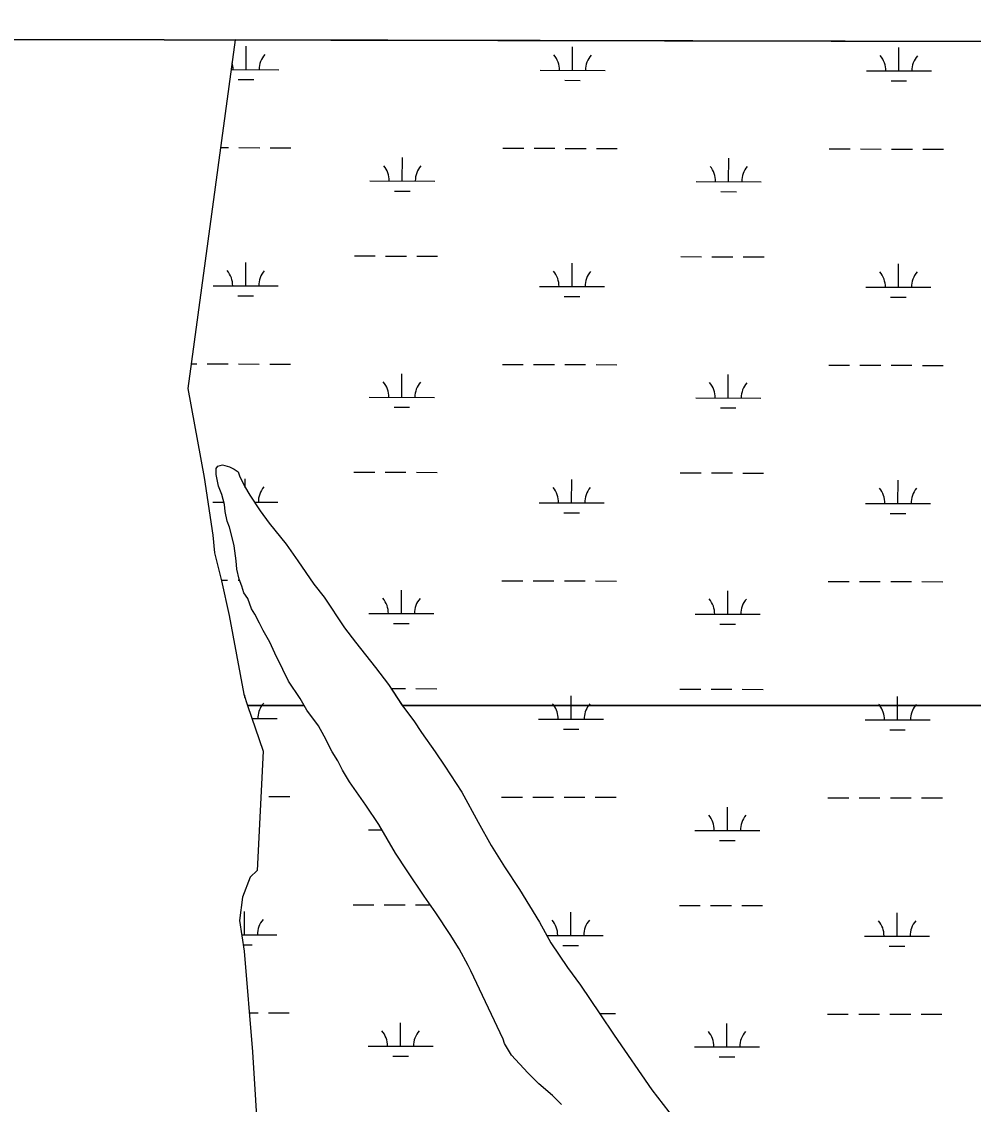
# Model space of a CAD drawing. Extents: x 3187622 to 3225504, y 800805 to 826213.
# Drawn here: x 3205252 to 3206716, y 822769 to 824434 of the extents above; entities that cross this region are included whole.
import ezdxf

# ---------------------------------------------------------------- set-up
doc = ezdxf.new("R2010")
doc.units = 0
for name, color, linetype in [('V-GRID-FRAM', 7, 'Continuous'), ('V-SITE-VEGE', 7, 'Continuous'), ('V-WETL-SWMP', 7, 'Continuous')]:
    doc.layers.add(name, color=color, linetype=linetype)

msp = doc.modelspace()

# ---------------------------------------------------------------- linework, layer by layer
at = {"layer": 'V-GRID-FRAM'}
msp.add_lwpolyline([(3191838.8, 824434.1), (3223248.6, 824370.1), (3223219.5, 806183.5), (3191793.9, 806247.5), (3191838.8, 824434.1)], dxfattribs=at)
at = {"layer": 'V-SITE-VEGE'}
for p, q in [((3208514.4, 824400.1), (3201846.2, 824413.7)), ((3205551.8, 823747), (3205553.9, 823750.2)), ((3205553.9, 823750.2), (3205561.3, 823752.3)), ((3205561.3, 823752.3), (3205571.8, 823749.1)), ((3205571.8, 823749.1), (3205579.2, 823746)), ((3205551.8, 823737.5), (3205551.8, 823747)), ((3205555, 823719.6), (3205551.8, 823737.5)), ((3205579.2, 823746), (3205585.5, 823741.8)), ((3205585.5, 823741.8), (3205587.6, 823735.4)), ((3205587.6, 823735.4), (3205595, 823719.7)), ((3205560.2, 823707), (3205555, 823719.6)), ((3205595, 823719.7), (3205603.4, 823706)), ((3205564.5, 823691.2), (3205560.2, 823707)), ((3205603.4, 823706), (3205619.3, 823681.7)), ((3205565.5, 823680.6), (3205564.5, 823691.2)), ((3205568.7, 823665.9), (3205565.5, 823680.6)), ((3205571.9, 823656.4), (3205568.7, 823665.9)), ((3205619.3, 823681.7), (3205633, 823662.8)), ((3205576.1, 823640.6), (3205571.9, 823656.4)), ((3205633, 823662.8), (3205659.3, 823630.2)), ((3205579.3, 823628), (3205576.1, 823640.6)), ((3205582.5, 823604.8), (3205579.3, 823628)), ((3205659.3, 823630.2), (3205677.3, 823604.9)), ((3205583.5, 823592.2), (3205582.5, 823604.8)), ((3205677.3, 823604.9), (3205701.5, 823569.1)), ((3205586.7, 823576.4), (3205583.5, 823592.2)), ((3205590.9, 823565.8), (3205586.7, 823576.4)), ((3205594.1, 823555.3), (3205590.9, 823565.8)), ((3205701.5, 823569.1), (3205717.4, 823549.1)), ((3205600.4, 823546.9), (3205594.1, 823555.3)), ((3205717.4, 823549.1), (3205749, 823501.7)), ((3205605.7, 823531.1), (3205600.4, 823546.9)), ((3205611, 823522.7), (3205605.7, 823531.1)), ((3205618.4, 823509), (3205611, 823522.7)), ((3205623.6, 823497.4), (3205618.4, 823509)), ((3205749, 823501.7), (3205765.9, 823479.6)), ((3205634.2, 823479.5), (3205623.6, 823497.4)), ((3205641.6, 823462.6), (3205634.2, 823479.5)), ((3205765.9, 823479.6), (3205796.5, 823440.7)), ((3205654.2, 823437.4), (3205641.6, 823462.6)), ((3205662.7, 823419.5), (3205654.2, 823437.4)), ((3205796.5, 823440.7), (3205816.5, 823414.3)), ((3205680.6, 823393.2), (3205662.7, 823419.5)), ((3205816.5, 823414.3), (3205839.7, 823379.6)), ((3205691.2, 823375.3), (3205680.6, 823393.2)), ((3205709.1, 823351), (3205691.2, 823375.3)), ((3205839.7, 823379.6), (3205855.5, 823358.5)), ((3205717.5, 823335.2), (3205709.1, 823351)), ((3205855.5, 823358.5), (3205867.1, 823340.6)), ((3205730.2, 823311), (3205717.5, 823335.2)), ((3205867.1, 823340.6), (3205888.2, 823311.2)), ((3205738.6, 823297.3), (3205730.2, 823311)), ((3205888.2, 823311.2), (3205903, 823289.1)), ((3205746, 823282.6), (3205738.6, 823297.3)), ((3205903, 823289.1), (3205929.4, 823249)), ((3205756.6, 823264.7), (3205746, 823282.6)), ((3205781.9, 823228.9), (3205756.6, 823264.7)), ((3205929.4, 823249), (3205954.7, 823202.7)), ((3205801.9, 823199.4), (3205781.9, 823228.9)), ((3205827.3, 823155.2), (3205801.9, 823199.4)), ((3205954.7, 823202.7), (3205974.7, 823166.9)), ((3205974.7, 823166.9), (3205994.8, 823134.3)), ((3205845.2, 823127.8), (3205827.3, 823155.2)), ((3205994.8, 823134.3), (3206018, 823099.5)), ((3205871.6, 823088.9), (3205845.2, 823127.8)), ((3206018, 823099.5), (3206048.6, 823049)), ((3205889.5, 823063.6), (3205871.6, 823088.9)), ((3205911.6, 823029.9), (3205889.5, 823063.6)), ((3206048.6, 823049), (3206066.5, 823017.4)), ((3205925.4, 823007.8), (3205911.6, 823029.9)), ((3206066.5, 823017.4), (3206091.8, 822979.5)), ((3205939.1, 822982.5), (3205925.4, 823007.8)), ((3205943.3, 822974.1), (3205939.1, 822982.5)), ((3205992.9, 822868.8), (3205943.3, 822974.1)), ((3206091.8, 822979.5), (3206111.9, 822952.1)), ((3206111.9, 822952.1), (3206141.4, 822907.9)), ((3206141.4, 822907.9), (3206163.6, 822875.3)), ((3205995, 822862.5), (3205992.9, 822868.8)), ((3206163.6, 822875.3), (3206221.6, 822791)), ((3206005.6, 822844.6), (3205995, 822862.5)), ((3206030.9, 822817.2), (3206005.6, 822844.6)), ((3206047.7, 822800.4), (3206030.9, 822817.2)), ((3206068.8, 822782.5), (3206047.7, 822800.4)), ((3206221.6, 822791), (3206256.4, 822745.8)), ((3206082.5, 822768.8), (3206068.8, 822782.5))]:
    msp.add_line(p, q, dxfattribs=at)
at = {"layer": 'V-WETL-SWMP'}
for p, q in [((3205581, 824406.1), (3205508, 823869.6)), ((3208514.4, 824400.1), (3205581, 824406.1)), ((3205597.7, 824360.3), (3205597.7, 824396.3)), ((3206099.6, 824359.3), (3206099.7, 824395.3)), ((3206601.5, 824358.3), (3206601.6, 824394.3)), ((3205574.8, 824360.4), (3205647.7, 824360.2)), ((3206049.6, 824359.4), (3206149.6, 824359.2)), ((3206551.5, 824358.4), (3206651.5, 824358.2)), ((3205585.6, 824344.9), (3205609.6, 824344.9)), ((3206087.6, 824343.9), (3206111.6, 824343.8)), ((3206589.5, 824342.9), (3206613.5, 824342.8)), ((3205558.5, 824240.3), (3205570.6, 824240.3)), ((3205586.6, 824240.3), (3205618.6, 824240.2)), ((3205634.6, 824240.2), (3205666.6, 824240.1)), ((3205992.5, 824239.4), (3206024.5, 824239.4)), ((3206040.5, 824239.3), (3206072.5, 824239.3)), ((3206088.5, 824239.2), (3206120.5, 824239.2)), ((3206136.5, 824239.1), (3206168.5, 824239.1)), ((3206494.4, 824238.4), (3206526.4, 824238.3)), ((3206542.4, 824238.3), (3206574.4, 824238.2)), ((3206590.4, 824238.2), (3206622.4, 824238.1)), ((3206638.4, 824238.1), (3206670.4, 824238.1)), ((3205837.8, 824189), (3205837.9, 824225)), ((3206339.7, 824188), (3206339.8, 824224)), ((3205787.8, 824189.1), (3205887.8, 824188.9)), ((3206289.7, 824188.1), (3206389.7, 824187.9)), ((3205825.8, 824173.6), (3205849.8, 824173.6)), ((3206327.7, 824172.6), (3206351.7, 824172.5)), ((3205764.2, 824073.7), (3205796.2, 824073.7)), ((3205812.2, 824073.6), (3205844.2, 824073.6)), ((3205860.2, 824073.5), (3205892.2, 824073.5)), ((3206266.1, 824072.7), (3206298.1, 824072.6)), ((3206314.1, 824072.6), (3206346.1, 824072.5)), ((3206362.1, 824072.5), (3206394.1, 824072.4)), ((3205597, 824027.6), (3205597.1, 824063.6)), ((3206098.9, 824026.6), (3206099, 824062.6)), ((3206600.8, 824025.6), (3206600.9, 824061.6)), ((3205547, 824027.7), (3205647, 824027.5)), ((3206048.9, 824026.7), (3206148.9, 824026.5)), ((3206550.8, 824025.7), (3206650.8, 824025.5)), ((3205585, 824012.2), (3205609, 824012.2)), ((3206086.9, 824011.2), (3206110.9, 824011.2)), ((3206588.8, 824010.2), (3206612.8, 824010.1)), ((3205513.2, 823907.7), (3205521.9, 823907.7)), ((3205537.9, 823907.7), (3205569.9, 823907.6)), ((3205585.9, 823907.6), (3205617.9, 823907.5)), ((3205633.9, 823907.5), (3205665.9, 823907.4)), ((3205991.8, 823906.8), (3206023.8, 823906.7)), ((3206039.8, 823906.7), (3206071.8, 823906.6)), ((3206087.8, 823906.6), (3206119.8, 823906.5)), ((3206135.8, 823906.5), (3206167.8, 823906.4)), ((3206493.7, 823905.7), (3206525.7, 823905.7)), ((3206541.7, 823905.6), (3206573.7, 823905.6)), ((3206589.7, 823905.5), (3206621.7, 823905.5)), ((3206637.7, 823905.4), (3206669.7, 823905.4)), ((3205837.1, 823856.3), (3205837.2, 823892.3)), ((3206339, 823855.3), (3206339.1, 823891.3)), ((3205508, 823869.6), (3205533.1, 823732.9)), ((3205787.1, 823856.4), (3205887.1, 823856.2)), ((3206289, 823855.4), (3206389, 823855.2)), ((3205825.1, 823840.9), (3205849.1, 823840.9)), ((3206327, 823839.9), (3206351, 823839.9)), ((3205551.8, 823747), (3205553.9, 823750.2)), ((3205553.9, 823750.2), (3205561.3, 823752.3)), ((3205561.3, 823752.3), (3205571.8, 823749.1)), ((3205571.8, 823749.1), (3205579.2, 823746)), ((3205533.1, 823732.9), (3205546.2, 823644.4)), ((3205551.8, 823737.5), (3205551.8, 823747)), ((3205555, 823719.6), (3205551.8, 823737.5)), ((3205579.2, 823746), (3205585.5, 823741.8)), ((3205585.5, 823741.8), (3205587.6, 823735.4)), ((3205587.6, 823735.4), (3205595, 823719.6)), ((3205763.5, 823741), (3205795.5, 823741)), ((3205811.5, 823741), (3205843.5, 823740.9)), ((3205859.5, 823740.9), (3205891.5, 823740.8)), ((3206265.4, 823740), (3206297.4, 823740)), ((3206313.4, 823739.9), (3206345.4, 823739.9)), ((3206361.4, 823739.8), (3206393.4, 823739.8)), ((3205560.2, 823707), (3205555, 823719.6)), ((3205595, 823719.6), (3205603.4, 823706)), ((3205596.4, 823717.4), (3205596.4, 823731)), ((3206098.2, 823693.9), (3206098.3, 823729.9)), ((3206600.1, 823692.9), (3206600.2, 823728.9)), ((3205564.5, 823691.2), (3205560.2, 823707)), ((3205603.4, 823706), (3205619.3, 823681.7)), ((3205546.3, 823695.1), (3205563.4, 823695)), ((3205565.5, 823680.6), (3205564.5, 823691.2)), ((3205610.6, 823694.9), (3205646.3, 823694.9)), ((3206048.2, 823694), (3206148.2, 823693.8)), ((3206550.1, 823693), (3206650.1, 823692.8)), ((3205568.7, 823665.9), (3205565.5, 823680.6)), ((3205571.9, 823656.4), (3205568.7, 823665.9)), ((3205619.3, 823681.7), (3205633, 823662.8)), ((3206086.2, 823678.5), (3206110.2, 823678.5)), ((3206588.1, 823677.5), (3206612.1, 823677.5)), ((3205576.1, 823640.6), (3205571.9, 823656.4)), ((3205633, 823662.8), (3205659.3, 823630.2)), ((3205546.2, 823644.4), (3205549.2, 823617)), ((3205579.3, 823628), (3205576.1, 823640.6)), ((3205549.2, 823617), (3205559.9, 823573.8)), ((3205582.5, 823604.8), (3205579.3, 823628)), ((3205659.3, 823630.2), (3205677.3, 823604.9)), ((3205583.5, 823592.2), (3205582.5, 823604.8)), ((3205677.3, 823604.9), (3205701.5, 823569.1)), ((3205586.7, 823576.4), (3205583.5, 823592.2)), ((3205559.6, 823575), (3205569.2, 823574.9)), ((3205559.9, 823573.8), (3205571.7, 823520.7)), ((3205585.2, 823574.9), (3205587.3, 823574.9)), ((3205590.9, 823565.8), (3205586.7, 823576.4)), ((3205594.1, 823555.3), (3205590.9, 823565.8)), ((3205701.5, 823569.1), (3205717.4, 823549.1)), ((3205991.1, 823574.1), (3206023.1, 823574)), ((3206039.1, 823574), (3206071.1, 823573.9)), ((3206087.1, 823573.9), (3206119.1, 823573.8)), ((3206135.1, 823573.8), (3206167.1, 823573.7)), ((3206493, 823573.1), (3206525, 823573)), ((3206541, 823573), (3206573, 823572.9)), ((3206589, 823572.9), (3206621, 823572.8)), ((3206637, 823572.8), (3206669, 823572.7)), ((3205600.4, 823546.9), (3205594.1, 823555.3)), ((3205717.4, 823549.1), (3205749, 823501.7)), ((3205836.4, 823523.7), (3205836.5, 823559.7)), ((3206338.4, 823522.6), (3206338.4, 823558.6)), ((3205605.7, 823531.1), (3205600.4, 823546.9)), ((3205571.7, 823520.7), (3205593.9, 823399.8)), ((3205611, 823522.7), (3205605.7, 823531.1)), ((3205618.4, 823509), (3205611, 823522.7)), ((3205786.4, 823523.8), (3205886.4, 823523.6)), ((3206288.4, 823522.7), (3206388.4, 823522.5)), ((3205623.6, 823497.4), (3205618.4, 823509)), ((3205749, 823501.7), (3205765.9, 823479.6)), ((3205824.4, 823508.3), (3205848.4, 823508.2)), ((3206326.3, 823507.2), (3206350.3, 823507.2)), ((3205634.2, 823479.5), (3205623.6, 823497.4)), ((3205641.6, 823462.6), (3205634.2, 823479.5)), ((3205765.9, 823479.6), (3205796.5, 823440.7)), ((3205654.2, 823437.4), (3205641.6, 823462.6)), ((3205662.7, 823419.5), (3205654.2, 823437.4)), ((3205796.5, 823440.7), (3205816.5, 823414.3)), ((3205680.6, 823393.1), (3205662.7, 823419.5)), ((3205593.9, 823399.8), (3205599.8, 823382.4)), ((3205816.5, 823414.3), (3205837.8, 823382.4)), ((3205820.6, 823408.3), (3205842.8, 823408.2)), ((3205858.8, 823408.2), (3205890.8, 823408.1)), ((3206264.7, 823407.4), (3206296.7, 823407.3)), ((3206312.7, 823407.3), (3206344.7, 823407.2)), ((3206360.7, 823407.2), (3206392.7, 823407.1)), ((3205595.7, 823394.4), (3205595.7, 823398.3)), ((3205687, 823382.4), (3205680.6, 823393.1)), ((3206097.6, 823382.4), (3206097.6, 823397.3)), ((3206599.5, 823382.4), (3206599.5, 823396.2)), ((3205599.8, 823382.4), (3205687, 823382.4)), ((3205837.8, 823382.4), (3208682.9, 823382.4)), ((3206097.5, 823361.3), (3206097.6, 823382.4)), ((3206599.5, 823360.2), (3206599.5, 823382.4)), ((3205606.7, 823362.3), (3205645.6, 823362.2)), ((3206047.5, 823361.4), (3206147.5, 823361.2)), ((3206549.5, 823360.3), (3206649.5, 823360.1)), ((3206085.5, 823345.9), (3206109.5, 823345.8)), ((3206587.4, 823344.8), (3206611.4, 823344.8)), ((3205632.6, 823242.1), (3205664.6, 823242.1)), ((3205990.5, 823241.4), (3206022.5, 823241.4)), ((3206038.5, 823241.3), (3206070.5, 823241.3)), ((3206086.5, 823241.2), (3206118.5, 823241.2)), ((3206134.5, 823241.1), (3206166.5, 823241.1)), ((3206492.4, 823240.4), (3206524.4, 823240.3)), ((3206540.4, 823240.3), (3206572.4, 823240.2)), ((3206588.4, 823240.2), (3206620.4, 823240.1)), ((3206636.4, 823240.1), (3206668.4, 823240)), ((3206337.7, 823190), (3206337.7, 823226)), ((3205785.8, 823191.1), (3205806.7, 823191)), ((3206287.7, 823190.1), (3206387.7, 823189.9)), ((3206325.6, 823174.6), (3206349.6, 823174.5)), ((3205762.1, 823075.7), (3205794.1, 823075.6)), ((3205810.1, 823075.6), (3205842.1, 823075.5)), ((3205858.1, 823075.5), (3205881.1, 823075.5)), ((3206264, 823074.7), (3206296, 823074.6)), ((3206312, 823074.6), (3206344, 823074.5)), ((3206360, 823074.5), (3206392, 823074.4)), ((3205595, 823029.6), (3205595, 823065.6)), ((3206096.9, 823028.6), (3206096.9, 823064.6)), ((3206598.8, 823027.6), (3206598.8, 823063.6)), ((3205590.6, 823029.6), (3205645, 823029.5)), ((3206060.1, 823028.7), (3206146.9, 823028.5)), ((3206548.8, 823027.7), (3206648.8, 823027.5)), ((3205592.9, 823014.2), (3205606.9, 823014.2)), ((3206084.8, 823013.2), (3206108.8, 823013.1)), ((3206586.7, 823012.2), (3206610.7, 823012.1)), ((3205602.5, 822909.5), (3205615.9, 822909.5)), ((3205631.9, 822909.5), (3205663.9, 822909.4)), ((3206141.1, 822908.4), (3206165.8, 822908.4)), ((3206491.7, 822907.7), (3206523.7, 822907.7)), ((3206539.7, 822907.6), (3206571.7, 822907.6)), ((3206587.7, 822907.5), (3206619.7, 822907.5)), ((3206635.7, 822907.4), (3206667.7, 822907.4)), ((3205835.1, 822858.3), (3205835.2, 822894.3)), ((3206337, 822857.3), (3206337.1, 822893.3)), ((3205785.1, 822858.4), (3205885.1, 822858.2)), ((3206287, 822857.4), (3206387, 822857.2)), ((3205823.1, 822842.9), (3205847.1, 822842.9)), ((3206325, 822841.9), (3206349, 822841.8))]:
    msp.add_line(p, q, dxfattribs=at)
for points in [[(3206082.5, 822768.8), (3206068.8, 822782.5), (3206047.7, 822800.4), (3206030.9, 822817.2), (3206005.6, 822844.6), (3205995, 822862.5), (3205992.9, 822868.8), (3205943.3, 822974.1), (3205939.1, 822982.5), (3205925.4, 823007.8), (3205911.6, 823029.9), (3205889.5, 823063.6), (3205871.6, 823088.9), (3205845.2, 823127.8), (3205827.3, 823155.2), (3205801.9, 823199.4), (3205781.9, 823228.9), (3205756.6, 823264.7), (3205746, 823282.6), (3205738.6, 823297.3), (3205730.2, 823311), (3205717.5, 823335.2), (3205709.1, 823351), (3205691.2, 823375.2), (3205686.9, 823382.4), (3205599.8, 823382.4), (3205624, 823311.8), (3205614.7, 823128.4), (3205603.9, 823118.4), (3205591.9, 823087.2), (3205587.4, 823051.6), (3205594.4, 823004.3), (3205607.5, 822849.6), (3205616.9, 822700.7)], [(3208682.9, 823382.4), (3205837.8, 823382.4), (3205839.7, 823379.6), (3205855.5, 823358.5), (3205867.1, 823340.6), (3205888.2, 823311.2), (3205903, 823289.1), (3205929.4, 823249), (3205954.7, 823202.7), (3205974.7, 823166.9), (3205994.8, 823134.3), (3206018, 823099.5), (3206048.6, 823049), (3206066.5, 823017.4), (3206091.8, 822979.5), (3206111.9, 822952.1), (3206141.4, 822907.9), (3206163.6, 822875.3), (3206221.6, 822791), (3206256.4, 822745.8)]]:
    msp.add_lwpolyline(points, dxfattribs=at)
for centre, start, end in [((3205652.9, 824360.7), 139.1115, 180.6551), ((3206044.3, 824359.9), 359.1115, 40.6551), ((3206154.8, 824359.6), 139.1115, 180.6551), ((3206546.2, 824358.9), 359.1115, 40.6551), ((3206656.7, 824358.6), 139.1115, 180.6551), ((3205542.4, 824360.9), 359.1115, 16.4298), ((3205782.6, 824189.6), 359.1115, 40.6551), ((3205893, 824189.4), 139.1115, 180.6551), ((3206284.5, 824188.6), 359.1115, 40.6551), ((3206395, 824188.3), 139.1115, 180.6551), ((3205541.8, 824028.2), 359.1115, 40.6551), ((3205652.2, 824028), 139.1115, 180.6551), ((3206043.7, 824027.2), 359.1115, 40.6551), ((3206154.1, 824027), 139.1115, 180.6551), ((3206545.6, 824026.2), 359.1115, 40.6551), ((3206656.1, 824026), 139.1115, 180.6551), ((3205781.9, 823856.9), 359.1115, 40.6551), ((3205892.4, 823856.7), 139.1115, 180.6551), ((3206283.8, 823855.9), 359.1115, 40.6551), ((3206394.3, 823855.7), 139.1115, 180.6551), ((3205651.6, 823695.3), 139.1115, 180.6551), ((3206043, 823694.5), 359.1115, 40.6551), ((3206153.5, 823694.3), 139.1115, 180.6551), ((3206544.9, 823693.5), 359.1115, 40.6551), ((3206655.4, 823693.3), 139.1115, 180.6551), ((3205781.2, 823524.2), 359.1115, 40.6551), ((3205891.7, 823524), 139.1115, 180.6551), ((3206283.1, 823523.2), 359.1115, 40.6551), ((3206393.6, 823523), 139.1115, 180.6551), ((3205650.9, 823362.6), 139.1115, 145.9091), ((3206042.3, 823361.9), 35.6701, 40.6551), ((3206152.8, 823361.6), 139.1115, 143.8783), ((3206544.2, 823360.8), 37.7434, 40.6551), ((3206654.7, 823360.6), 139.1115, 141.7924), ((3205650.9, 823362.7), 145.9159, 180.6551), ((3206042.3, 823361.9), 359.1115, 35.6637), ((3206152.8, 823361.6), 143.8848, 180.6551), ((3206544.2, 823360.8), 359.1115, 37.7365), ((3206654.7, 823360.6), 141.7995, 180.6551), ((3206282.4, 823190.6), 359.1115, 40.6551), ((3206392.9, 823190.3), 139.1115, 180.6551), ((3205650.2, 823030), 139.1115, 180.6551), ((3206041.6, 823029.2), 359.1115, 40.6551), ((3206152.1, 823029), 139.1115, 180.6551), ((3206543.5, 823028.2), 359.1115, 40.6551), ((3206654, 823027.9), 139.1115, 180.6551), ((3205779.8, 822858.9), 359.1115, 40.6551), ((3205890.3, 822858.7), 139.1115, 180.6551), ((3206281.8, 822857.9), 359.1115, 40.6551), ((3206392.2, 822857.7), 139.1115, 180.6551)]:
    msp.add_arc(centre, 35.2, start, end, dxfattribs=at)

doc.saveas('drawing.dxf')
